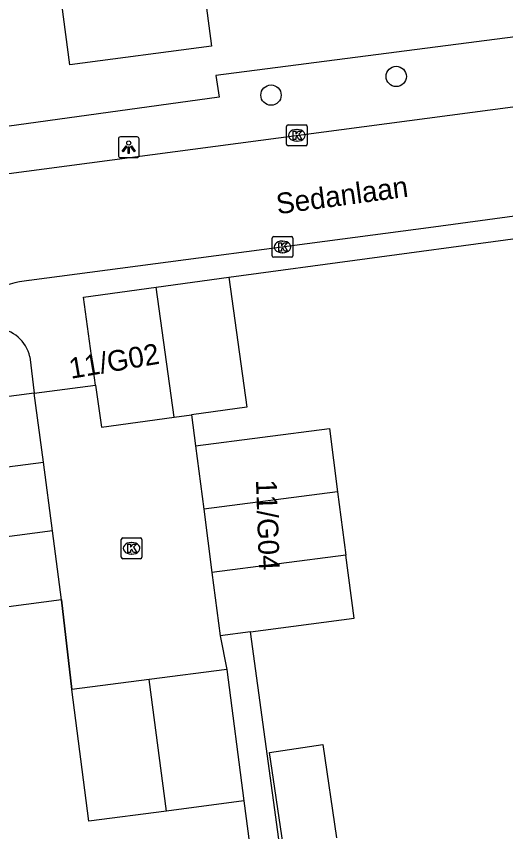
# Model space of a CAD drawing. Extents: x 158474 to 159560, y 388525 to 389605.
# Drawn here: x 159328.63 to 159352.22, y 389111.16 to 389150.48 of the extents above; entities that cross this region are included whole.
import ezdxf

# ---------------------------------------------------------------- set-up
doc = ezdxf.new("R2010")
doc.units = 0
for name, color, linetype in [('IMGEO_Boom', 7, 'Continuous'), ('IMGEO_Kolk', 7, 'Continuous'), ('IMGEO_Lichtpunt', 7, 'Continuous'), ('IMGEO_Muur', 7, 'Continuous'), ('IMGEO_Openbare_ruimte_label', 7, 'Continuous'), ('IMGEO_Pand', 7, 'Continuous'), ('IMGEO_Pand_nummerreeks', 7, 'Continuous'), ('IMGEO_Rijbaan_lokaal_open', 7, 'Continuous'), ('IMGEO_Voetpad_open', 7, 'Continuous')]:
    doc.layers.add(name, color=color, linetype=linetype)

msp = doc.modelspace()

# ---------------------------------------------------------------- linework, layer by layer
at = {"layer": 'IMGEO_Boom'}
for centre in [(159346.944, 389147.579), (159340.909, 389146.68)]:
    msp.add_circle(centre, 0.489, dxfattribs=at)
at = {"layer": 'IMGEO_Kolk'}
for p, q in [((159341.73, 389145.24), (159342.582, 389145.24)), ((159341.655, 389144.314), (159341.655, 389145.166)), ((159342.143, 389145.02), (159342.168, 389145.02)), ((159342.656, 389145.166), (159342.656, 389144.314)), ((159342.166, 389144.46), (159342.141, 389144.46)), ((159342.582, 389144.24), (159341.73, 389144.24)), ((159340.965, 389138.932), (159340.965, 389139.784)), ((159341.04, 389139.858), (159341.892, 389139.858)), ((159341.966, 389139.784), (159341.966, 389138.932)), ((159341.453, 389139.638), (159341.478, 389139.638)), ((159341.476, 389139.078), (159341.451, 389139.078)), ((159341.892, 389138.858), (159341.04, 389138.858)), ((159333.69, 389124.4), (159333.69, 389125.252)), ((159333.765, 389125.326), (159334.617, 389125.326)), ((159334.691, 389125.252), (159334.691, 389124.4)), ((159334.178, 389125.106), (159334.203, 389125.106)), ((159334.201, 389124.546), (159334.176, 389124.546)), ((159334.617, 389124.326), (159333.765, 389124.326))]:
    msp.add_line(p, q, dxfattribs=at)
for points in [[(159341.73, 389145.24), (159342.582, 389145.24)], [(159341.655, 389144.314), (159341.655, 389145.166)], [(159341.976, 389144.94), (159342.099, 389144.94), (159342.099, 389144.789), (159342.229, 389144.94), (159342.393, 389144.94), (159342.247, 389144.789), (159342.4, 389144.54), (159342.248, 389144.54), (159342.163, 389144.704), (159342.099, 389144.637), (159342.099, 389144.54), (159341.976, 389144.54), (159341.976, 389144.94)], [(159342.656, 389145.166), (159342.656, 389144.314)], [(159342.582, 389144.24), (159341.73, 389144.24)], [(159340.965, 389138.932), (159340.965, 389139.784)], [(159341.04, 389139.858), (159341.892, 389139.858)], [(159341.966, 389139.784), (159341.966, 389138.932)], [(159341.286, 389139.558), (159341.409, 389139.558), (159341.409, 389139.407), (159341.539, 389139.558), (159341.703, 389139.558), (159341.557, 389139.407), (159341.71, 389139.158), (159341.558, 389139.158), (159341.473, 389139.322), (159341.409, 389139.255), (159341.409, 389139.158), (159341.286, 389139.158), (159341.286, 389139.558)], [(159341.892, 389138.858), (159341.04, 389138.858)], [(159333.69, 389124.4), (159333.69, 389125.252)], [(159333.765, 389125.326), (159334.617, 389125.326)], [(159334.691, 389125.252), (159334.691, 389124.4)], [(159334.011, 389125.026), (159334.134, 389125.026), (159334.134, 389124.875), (159334.264, 389125.026), (159334.428, 389125.026), (159334.282, 389124.875), (159334.435, 389124.626), (159334.283, 389124.626), (159334.198, 389124.79), (159334.134, 389124.723), (159334.134, 389124.626), (159334.011, 389124.626), (159334.011, 389125.026)], [(159334.617, 389124.326), (159333.765, 389124.326)]]:
    msp.add_lwpolyline(points, dxfattribs=at)
for centre, start, end in [((159341.732, 389145.164), 91.552, 178.448), ((159341.732, 389145.164), 91.552, 178.448), ((159342.58, 389145.164), 1.552, 88.448), ((159342.58, 389145.164), 1.552, 88.448), ((159341.732, 389144.316), 181.552, 268.448), ((159341.732, 389144.316), 181.552, 268.448), ((159342.58, 389144.316), 271.552, 358.448), ((159342.58, 389144.316), 271.552, 358.448), ((159341.042, 389139.782), 91.552, 178.448), ((159341.042, 389139.782), 91.552, 178.448), ((159341.89, 389139.782), 1.552, 88.448), ((159341.89, 389139.782), 1.552, 88.448), ((159341.042, 389138.934), 181.552, 268.448), ((159341.042, 389138.934), 181.552, 268.448), ((159341.89, 389138.934), 271.552, 358.448), ((159341.89, 389138.934), 271.552, 358.448), ((159333.767, 389125.25), 91.552, 178.448), ((159333.767, 389125.25), 91.552, 178.448), ((159334.615, 389125.25), 1.552, 88.448), ((159334.615, 389125.25), 1.552, 88.448), ((159333.767, 389124.402), 181.552, 268.448), ((159333.767, 389124.402), 181.552, 268.448), ((159334.615, 389124.402), 271.552, 358.448), ((159334.615, 389124.402), 271.552, 358.448)]:
    msp.add_arc(centre, 0.0765, start, end, dxfattribs=at)
for centre, major_axis, ratio, start_param, end_param in [((159342.142, 389144.74), (-0.387, 0.002), 0.722429, 4.712389, 7.853982), ((159342.167, 389144.74), (-0.39, 0.002), 0.717154, 1.570796, 4.712389), ((159341.452, 389139.358), (-0.387, 0.002), 0.722429, 4.712389, 7.853982), ((159341.477, 389139.358), (-0.39, 0.002), 0.717154, 1.570796, 4.712389), ((159334.177, 389124.826), (-0.387, 0.002), 0.722429, 4.712389, 7.853982), ((159334.202, 389124.826), (-0.39, 0.002), 0.717154, 1.570796, 4.712389)]:
    msp.add_ellipse(centre, major_axis=major_axis, ratio=ratio, start_param=start_param, end_param=end_param, dxfattribs=at)
at = {"layer": 'IMGEO_Lichtpunt'}
for p, q in [((159333.554, 389144.571), (159333.554, 389143.764)), ((159333.554, 389144.571), (159333.554, 389143.764)), ((159334.456, 389144.666), (159333.648, 389144.666)), ((159334.456, 389144.666), (159333.648, 389144.666)), ((159334.55, 389143.764), (159334.55, 389144.571)), ((159334.55, 389143.764), (159334.55, 389144.571)), ((159333.648, 389143.67), (159334.456, 389143.67)), ((159333.648, 389143.67), (159334.456, 389143.67))]:
    msp.add_line(p, q, dxfattribs=at)
for points in [[(159333.928, 389144.235), (159333.967, 389144.207), (159333.779, 389143.945), (159333.741, 389143.972), (159333.928, 389144.235)], [(159334.03, 389144.187), (159334.077, 389144.187), (159334.077, 389143.865), (159334.03, 389143.865), (159334.03, 389144.187)], [(159334.14, 389144.207), (159334.178, 389144.234), (159334.365, 389143.972), (159334.326, 389143.944), (159334.14, 389144.207)]]:
    msp.add_lwpolyline(points, dxfattribs=at)
msp.add_circle((159334.053, 389144.369), 0.0994, dxfattribs=at)
for centre, start, end in [((159333.648, 389144.571), 90, 180), ((159333.648, 389144.571), 90, 180), ((159334.456, 389144.571), 0, 90), ((159334.456, 389144.571), 0, 90), ((159333.648, 389143.764), 180, 270), ((159333.648, 389143.764), 180, 270), ((159334.456, 389143.764), 270, 0), ((159334.456, 389143.764), 270, 360)]:
    msp.add_arc(centre, 0.0946, start, end, dxfattribs=at)
at = {"layer": 'IMGEO_Muur'}
for points in [[(159338.881, 389137.897), (159352.211, 389139.695)], [(159330.811, 389122.343), (159331.309, 389118.016)]]:
    msp.add_lwpolyline(points, dxfattribs=at)
at = {"layer": 'IMGEO_Pand'}
for points in [[(159337.587, 389152.483), (159338.042, 389149.039), (159331.213, 389148.137), (159330.083, 389156.685), (159334.978, 389157.332)], [(159335.376, 389137.414), (159338.881, 389137.897)], [(159338.881, 389137.897), (159339.745, 389131.63), (159337.073, 389131.262)], [(159332.454, 389132.696), (159331.87, 389136.93), (159335.376, 389137.414)], [(159336.24, 389131.147), (159335.376, 389137.414)], [(159332.454, 389132.696), (159332.734, 389130.664), (159336.24, 389131.147)], [(159329.5, 389132.308), (159323.286, 389131.49)], [(159329.937, 389128.986), (159329.5, 389132.308)], [(159336.24, 389131.147), (159337.073, 389131.262)], [(159337.271, 389129.77), (159343.723, 389130.607), (159344.119, 389127.555)], [(159337.271, 389129.77), (159337.667, 389126.717)], [(159323.724, 389128.169), (159329.937, 389128.986)], [(159330.374, 389125.665), (159329.937, 389128.986)], [(159344.119, 389127.555), (159337.667, 389126.717)], [(159344.119, 389127.555), (159344.516, 389124.503)], [(159337.667, 389126.717), (159338.064, 389123.665)], [(159330.374, 389125.665), (159324.159, 389124.847)], [(159330.811, 389122.343), (159330.374, 389125.665)], [(159344.516, 389124.503), (159338.064, 389123.665)], [(159339.925, 389120.803), (159344.912, 389121.451), (159344.516, 389124.503)], [(159338.064, 389123.665), (159338.46, 389120.613)], [(159330.811, 389122.343), (159324.597, 389121.525)], [(159339.925, 389120.803), (159338.46, 389120.613)], [(159338.772, 389118.99), (159335.04, 389118.503)], [(159338.772, 389118.99), (159339.6, 389112.644)], [(159335.04, 389118.503), (159331.309, 389118.016)], [(159335.87, 389112.157), (159335.04, 389118.503)], [(159335.87, 389112.157), (159332.137, 389111.67), (159331.309, 389118.016)], [(159341.495, 389110.526), (159340.842, 389114.983), (159343.408, 389115.359), (159344.067, 389110.866)], [(159339.6, 389112.644), (159335.87, 389112.157)]]:
    msp.add_lwpolyline(points, dxfattribs=at)
at = {"layer": 'IMGEO_Rijbaan_lokaal_open'}
for points in [[(159328.029, 389142.874), (159363.849, 389147.61), (159382.448, 389150.002)], [(159362.103, 389142.129), (159348.736, 389140.314), (159329.246, 389137.746)], [(159329.5, 389132.308), (159332.454, 389132.696)], [(159337.073, 389131.262), (159337.271, 389129.77)], [(159331.309, 389118.016), (159330.811, 389122.343)], [(159338.46, 389120.613), (159338.772, 389118.99)]]:
    msp.add_lwpolyline(points, dxfattribs=at)
msp.add_arc((159330.167, 389130.777), 7.03, 97.5283, 127.6584, dxfattribs=at)
at = {"layer": 'IMGEO_Voetpad_open'}
for points in [[(159392.324, 389159.799), (159387.751, 389153.909), (159386.012, 389153.704), (159386.045, 389152.845), (159359.716, 389149.449), (159359.524, 389150.369), (159338.251, 389147.617), (159338.414, 389146.587), (159324.315, 389144.642), (159321.952, 389146.346)], [(159338.881, 389137.897), (159352.211, 389139.695), (159364.286, 389141.323)], [(159329.292, 389134.056), (159329.5, 389132.308)], [(159342.437, 389102.327), (159339.925, 389120.803)], [(159339.6, 389112.644), (159340.783, 389103.622)]]:
    msp.add_lwpolyline(points, dxfattribs=at)
msp.add_arc((159327.546, 389133.657), 1.791, 12.8623, 85.1231, dxfattribs=at)

# ---------------------------------------------------------------- texts
at = {"layer": 'IMGEO_Openbare_ruimte_label'}
msp.add_text('Sedanlaan', height=1, rotation=7.7007, dxfattribs=at).set_placement((159341.227, 389140.931))
at = {"layer": 'IMGEO_Pand_nummerreeks'}
for s, rotation, p in [('11/G02', 9.7276, (159331.264, 389132.995)), ('11/G04', 271.9749, (159340.181, 389128.126))]:
    msp.add_text(s, height=1, rotation=rotation, dxfattribs=at).set_placement(p)

doc.saveas('drawing.dxf')
